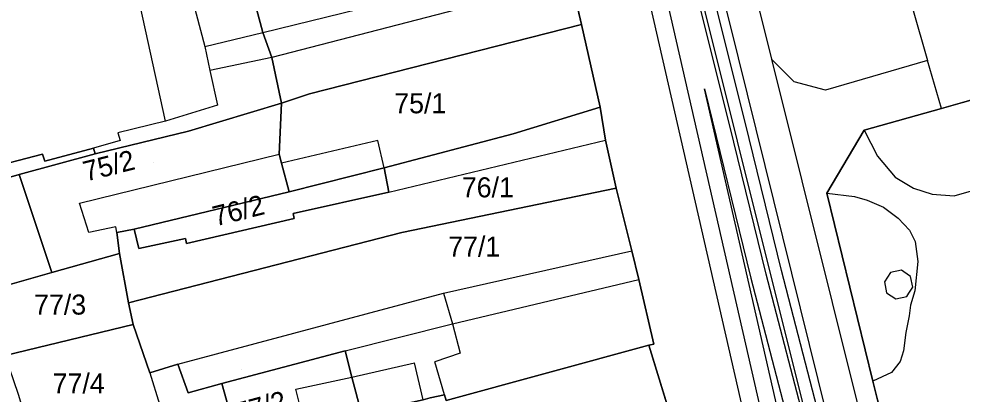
# Model space of a CAD drawing. Extents: x -263423 to -261326, y -1240067 to -1237864.
# Drawn here: x -262917.7 to -262823.4, y -1239503.3 to -1239465.8 of the extents above; entities that cross this region are included whole.
import ezdxf

# ---------------------------------------------------------------- set-up
doc = ezdxf.new("R2010")
doc.units = 0
for name, color, linetype in [('body_kn', 7, 'Continuous'), ('kladpar_druhypozemkov', 7, 'Continuous'), ('kladpar_hranice', 7, 'Continuous'), ('kladpar_parcelnecisla', 7, 'Continuous'), ('kladpar_plochy', 7, 'Continuous'), ('tarchy_linie', 7, 'Continuous'), ('zappar_hrandruhpozemk', 7, 'Continuous')]:
    doc.layers.add(name, color=color, linetype=linetype)

msp = doc.modelspace()

# ---------------------------------------------------------------- linework, layer by layer
at = {"layer": 'body_kn'}
for p, q in [((-262861.46, -1239466.35), (-262861.46, -1239466.35)), ((-262861.46, -1239466.35), (-262861.46, -1239466.35)), ((-262893.33, -1239467.12), (-262893.33, -1239467.12)), ((-262893.33, -1239467.12), (-262893.33, -1239467.12)), ((-262899.14, -1239468.52), (-262899.14, -1239468.52)), ((-262892.44, -1239469.62), (-262892.44, -1239469.62)), ((-262892.44, -1239469.62), (-262892.44, -1239469.62)), ((-262845.79, -1239469.67), (-262845.79, -1239469.67)), ((-262842.45, -1239469.8), (-262842.45, -1239469.8)), ((-262842.45, -1239469.8), (-262842.45, -1239469.8)), ((-262826.85, -1239469.95), (-262826.85, -1239469.95)), ((-262898.62, -1239470.94), (-262898.62, -1239470.94)), ((-262840.2, -1239472.07), (-262840.2, -1239472.07)), ((-262888.65, -1239473.26), (-262888.65, -1239473.26)), ((-262849.17, -1239472.78), (-262849.17, -1239472.78)), ((-262849.17, -1239472.78), (-262849.17, -1239472.78)), ((-262837.08, -1239472.9), (-262837.08, -1239472.9)), ((-262897.87, -1239474.39), (-262897.87, -1239474.39)), ((-262891.46, -1239474.21), (-262891.46, -1239474.21)), ((-262891.46, -1239474.21), (-262891.46, -1239474.21)), ((-262859.61, -1239474.59), (-262859.61, -1239474.59)), ((-262825.47, -1239474.72), (-262825.47, -1239474.72)), ((-262825.47, -1239474.72), (-262825.47, -1239474.72)), ((-262903.05, -1239476), (-262903.05, -1239476)), ((-262845.09, -1239476.09), (-262845.09, -1239476.09)), ((-262907.83, -1239477.16), (-262907.83, -1239477.16)), ((-262900.78, -1239477), (-262900.78, -1239477)), ((-262868.3, -1239477.26), (-262868.3, -1239477.26)), ((-262868.3, -1239477.26), (-262868.3, -1239477.26)), ((-262846.62, -1239476.47), (-262846.62, -1239476.47)), ((-262833.19, -1239476.89), (-262833.19, -1239476.89)), ((-262833.19, -1239476.89), (-262833.19, -1239476.89)), ((-262907.59, -1239477.93), (-262907.59, -1239477.93)), ((-262881.83, -1239477.92), (-262881.83, -1239477.92)), ((-262859.05, -1239477.91), (-262859.05, -1239477.91)), ((-262910.28, -1239478.7), (-262910.28, -1239478.7)), ((-262915.37, -1239479.29), (-262915.37, -1239479.29)), ((-262915.13, -1239479.99), (-262915.13, -1239479.99)), ((-262910.1, -1239479.27), (-262910.1, -1239479.27)), ((-262891.7, -1239479.29), (-262891.7, -1239479.29)), ((-262831.85, -1239479.49), (-262831.85, -1239479.49)), ((-262891.46, -1239480.19), (-262891.46, -1239480.19)), ((-262881.19, -1239480.66), (-262881.19, -1239480.66)), ((-262881.19, -1239480.66), (-262881.19, -1239480.66)), ((-262917.7, -1239481.33), (-262917.7, -1239481.33)), ((-262917.7, -1239481.33), (-262917.7, -1239481.33)), ((-262830.09, -1239481.61), (-262830.09, -1239481.61)), ((-262858.01, -1239482.69), (-262858.01, -1239482.69)), ((-262858.01, -1239482.69), (-262858.01, -1239482.69)), ((-262828.25, -1239482.69), (-262828.25, -1239482.69)), ((-262890.7, -1239483.06), (-262890.7, -1239483.06)), ((-262890.7, -1239483.06), (-262890.7, -1239483.06)), ((-262880.74, -1239483.09), (-262880.74, -1239483.09)), ((-262880.74, -1239483.09), (-262880.74, -1239483.09)), ((-262836.94, -1239483.19), (-262836.94, -1239483.19)), ((-262836.94, -1239483.19), (-262836.94, -1239483.19)), ((-262834.18, -1239483.52), (-262834.18, -1239483.52)), ((-262832.89, -1239483.88), (-262832.89, -1239483.88)), ((-262826.41, -1239483.29), (-262826.41, -1239483.29)), ((-262824.2, -1239483.45), (-262824.2, -1239483.45)), ((-262911.67, -1239484.2), (-262911.67, -1239484.2)), ((-262831.26, -1239484.61), (-262831.26, -1239484.61)), ((-262890.3, -1239485.23), (-262890.3, -1239485.23)), ((-262890.19, -1239485.74), (-262890.19, -1239485.74)), ((-262829.81, -1239485.69), (-262829.81, -1239485.69)), ((-262908.04, -1239486.56), (-262908.04, -1239486.56)), ((-262910.72, -1239487.14), (-262910.72, -1239487.14)), ((-262907.92, -1239487.14), (-262907.92, -1239487.14)), ((-262907.92, -1239487.14), (-262907.92, -1239487.14)), ((-262906.2, -1239486.79), (-262906.2, -1239486.79)), ((-262879.43, -1239487.12), (-262879.43, -1239487.12)), ((-262828.66, -1239486.88), (-262828.66, -1239486.88)), ((-262901.08, -1239487.73), (-262901.08, -1239487.73)), ((-262900.97, -1239488.24), (-262900.97, -1239488.24)), ((-262828.09, -1239488.02), (-262828.09, -1239488.02)), ((-262907.65, -1239489.24), (-262907.65, -1239489.24)), ((-262905.74, -1239488.71), (-262905.74, -1239488.71)), ((-262856.44, -1239488.96), (-262856.44, -1239488.96)), ((-262827.84, -1239490.02), (-262827.84, -1239490.02)), ((-262914.42, -1239491.13), (-262914.42, -1239491.13)), ((-262914.42, -1239491.13), (-262914.42, -1239491.13)), ((-262843.01, -1239491.3), (-262843.01, -1239491.3)), ((-262841.48, -1239490.91), (-262841.48, -1239490.91)), ((-262830.58, -1239491.13), (-262830.58, -1239491.13)), ((-262829.48, -1239490.9), (-262829.48, -1239490.9)), ((-262829.23, -1239491.06), (-262829.23, -1239491.06)), ((-262855.74, -1239491.83), (-262855.74, -1239491.83)), ((-262844.54, -1239491.69), (-262844.54, -1239491.69)), ((-262831.18, -1239492.06), (-262831.18, -1239492.06)), ((-262828.55, -1239491.52), (-262828.55, -1239491.52)), ((-262875.25, -1239493.19), (-262875.25, -1239493.19)), ((-262830.96, -1239493.15), (-262830.96, -1239493.15)), ((-262828.72, -1239493.2), (-262828.72, -1239493.2)), ((-262828.32, -1239492.6), (-262828.32, -1239492.6)), ((-262828.12, -1239492.96), (-262828.12, -1239492.96)), ((-262906.75, -1239494.15), (-262906.75, -1239494.15)), ((-262830.03, -1239493.76), (-262830.03, -1239493.76)), ((-262828.93, -1239493.53), (-262828.93, -1239493.53)), ((-262828.93, -1239493.53), (-262828.93, -1239493.53)), ((-262828.55, -1239494.4), (-262828.55, -1239494.4)), ((-262828.71, -1239495.44), (-262828.71, -1239495.44)), ((-262906.29, -1239496.32), (-262906.29, -1239496.32)), ((-262906.29, -1239496.32), (-262906.29, -1239496.32)), ((-262874.37, -1239496.25), (-262874.37, -1239496.25)), ((-262874.37, -1239496.25), (-262874.37, -1239496.25)), ((-262829.04, -1239497.12), (-262829.04, -1239497.12)), ((-262885.1, -1239498.96), (-262885.1, -1239498.96)), ((-262885.1, -1239498.96), (-262885.1, -1239498.96)), ((-262854.74, -1239498.4), (-262854.74, -1239498.4)), ((-262854.23, -1239498.28), (-262854.23, -1239498.28)), ((-262829.27, -1239498.96), (-262829.27, -1239498.96)), ((-262873.61, -1239499.19), (-262873.61, -1239499.19)), ((-262901.82, -1239500.28), (-262901.82, -1239500.28)), ((-262901.82, -1239500.28), (-262901.82, -1239500.28)), ((-262878.17, -1239500.15), (-262878.17, -1239500.15)), ((-262876.13, -1239500.04), (-262876.13, -1239500.04)), ((-262829.6, -1239500.01), (-262829.6, -1239500.01)), ((-262904.62, -1239501.16), (-262904.62, -1239501.16)), ((-262904.62, -1239501.16), (-262904.62, -1239501.16)), ((-262884.42, -1239501.58), (-262884.42, -1239501.58)), ((-262884.42, -1239501.58), (-262884.42, -1239501.58)), ((-262830.48, -1239501.13), (-262830.48, -1239501.13)), ((-262897.42, -1239502.22), (-262897.42, -1239502.22)), ((-262890.03, -1239502.77), (-262890.03, -1239502.77)), ((-262832.32, -1239501.97), (-262832.32, -1239501.97)), ((-262900.81, -1239503.15), (-262900.81, -1239503.15))]:
    msp.add_line(p, q, dxfattribs=at)
at = {"layer": 'kladpar_druhypozemkov'}
for p, q in [((-262877.66, -1239473.41), (-262877.66, -1239473.41)), ((-262904.26, -1239480.11), (-262904.26, -1239480.11)), ((-262871.56, -1239481.71), (-262871.56, -1239481.71)), ((-262890.87, -1239484.96), (-262890.87, -1239484.96)), ((-262872.07, -1239487.29), (-262872.07, -1239487.29)), ((-262913.47, -1239493.63), (-262913.47, -1239493.63)), ((-262895.45, -1239500.81), (-262895.45, -1239500.81)), ((-262910.97, -1239501.03), (-262910.97, -1239501.03))]:
    msp.add_line(p, q, dxfattribs=at)
at = {"layer": 'kladpar_hranice'}
for points in [[(-262864.49, -1239453.89), (-262863.03, -1239459.71), (-262862.51, -1239461.88), (-262861.46, -1239466.35), (-262888.65, -1239473.26), (-262891.46, -1239474.21), (-262892.44, -1239469.62), (-262893.33, -1239467.12), (-262894.74, -1239461.88), (-262864.49, -1239453.89)], [(-262894.74, -1239461.88), (-262893.33, -1239467.12), (-262892.44, -1239469.62), (-262891.46, -1239474.21), (-262900.78, -1239477), (-262910.1, -1239479.27), (-262910.28, -1239478.7), (-262915.13, -1239479.99), (-262915.37, -1239479.29), (-262926.66, -1239482.22), (-262937.9, -1239485.21), (-262939.3, -1239479.97), (-262940.76, -1239473.97), (-262942.28, -1239467.96), (-262942.68, -1239466.11), (-262944.38, -1239459.78)], [(-262831.45, -1239574.99), (-262831.96, -1239573.46), (-262832.77, -1239570.71), (-262834.16, -1239565.74), (-262835.86, -1239560.25), (-262836.49, -1239558.34), (-262840.53, -1239545.7), (-262841.03, -1239544.11), (-262844.5, -1239533.52), (-262845.95, -1239528.79), (-262846.27, -1239527.65), (-262848.79, -1239519.03), (-262851.3, -1239509.97), (-262852.12, -1239506.85), (-262854.74, -1239498.4), (-262854.23, -1239498.28), (-262855.74, -1239491.83), (-262856.44, -1239488.96), (-262858.01, -1239482.69), (-262859.05, -1239477.91), (-262859.61, -1239474.59), (-262861.46, -1239466.35), (-262862.51, -1239461.88)], [(-262861.46, -1239466.35), (-262859.61, -1239474.59), (-262868.3, -1239477.26), (-262881.19, -1239480.66), (-262890.7, -1239483.06), (-262891.46, -1239480.19), (-262891.7, -1239479.29), (-262891.46, -1239474.21), (-262888.65, -1239473.26), (-262861.46, -1239466.35)], [(-262777.42, -1239536.99), (-262780.58, -1239543.13), (-262786.28, -1239544.75), (-262794.97, -1239547.22), (-262801.09, -1239548.96), (-262814.4, -1239552.74), (-262820.61, -1239549.15), (-262826.44, -1239525.53), (-262827.06, -1239522.99), (-262831.86, -1239503.86), (-262832.32, -1239501.97), (-262836.94, -1239483.19), (-262833.19, -1239476.89), (-262825.47, -1239474.72), (-262823.38, -1239474.13), (-262815.03, -1239471.78), (-262812.9, -1239471.19), (-262806.51, -1239469.39), (-262799.94, -1239472.77), (-262793.39, -1239491.37), (-262792.76, -1239493.2), (-262786.35, -1239511.54), (-262785.49, -1239513.95), (-262777.42, -1239536.99)], [(-262780.58, -1239543.13), (-262777.42, -1239536.99), (-262785.49, -1239513.95), (-262786.35, -1239511.54), (-262792.76, -1239493.2), (-262793.39, -1239491.37), (-262799.94, -1239472.77), (-262806.51, -1239469.39), (-262812.9, -1239471.19), (-262815.03, -1239471.78), (-262823.38, -1239474.13), (-262825.47, -1239474.72), (-262833.19, -1239476.89), (-262836.94, -1239483.19), (-262832.32, -1239501.97), (-262831.86, -1239503.86), (-262827.06, -1239522.99), (-262826.44, -1239525.53), (-262820.61, -1239549.15), (-262814.4, -1239552.74), (-262801.09, -1239548.96), (-262794.97, -1239547.22), (-262786.28, -1239544.75), (-262780.58, -1239543.13)], [(-262939.3, -1239479.97), (-262937.9, -1239485.21), (-262926.66, -1239482.22), (-262915.37, -1239479.29), (-262915.13, -1239479.99), (-262910.28, -1239478.7), (-262910.1, -1239479.27), (-262917.7, -1239481.33), (-262939.66, -1239487.72), (-262942.17, -1239480.48), (-262943.95, -1239474.85), (-262940.76, -1239473.97), (-262939.3, -1239479.97)], [(-262891.46, -1239474.21), (-262891.7, -1239479.29), (-262891.46, -1239480.19), (-262890.7, -1239483.06), (-262906.2, -1239486.79), (-262907.92, -1239487.14), (-262907.65, -1239489.24), (-262914.42, -1239491.13), (-262917.7, -1239481.33), (-262910.1, -1239479.27), (-262900.78, -1239477), (-262891.46, -1239474.21)], [(-262868.3, -1239477.26), (-262859.61, -1239474.59), (-262859.05, -1239477.91), (-262858.01, -1239482.69), (-262879.43, -1239487.12), (-262906.75, -1239494.15), (-262907.65, -1239489.24), (-262907.92, -1239487.14), (-262906.2, -1239486.79), (-262905.74, -1239488.71), (-262901.08, -1239487.73), (-262900.97, -1239488.24), (-262890.19, -1239485.74), (-262890.3, -1239485.23), (-262880.74, -1239483.09), (-262881.19, -1239480.66), (-262868.3, -1239477.26)], [(-262890.7, -1239483.06), (-262881.19, -1239480.66), (-262880.74, -1239483.09), (-262890.3, -1239485.23), (-262890.19, -1239485.74), (-262900.97, -1239488.24), (-262901.08, -1239487.73), (-262905.74, -1239488.71), (-262906.2, -1239486.79), (-262890.7, -1239483.06)], [(-262917.7, -1239481.33), (-262914.42, -1239491.13), (-262920.29, -1239492.78), (-262920.87, -1239492.96), (-262923.23, -1239493.67), (-262934.03, -1239496.93), (-262934.21, -1239496.48), (-262936.57, -1239497.06), (-262937.58, -1239494.12), (-262939.66, -1239487.72), (-262917.7, -1239481.33)], [(-262858.01, -1239482.69), (-262856.44, -1239488.96), (-262855.74, -1239491.83), (-262854.23, -1239498.28), (-262854.74, -1239498.4), (-262874.99, -1239503.93), (-262875.18, -1239503.35), (-262876.59, -1239503.66), (-262877.29, -1239503.85), (-262881.56, -1239504.78), (-262883.47, -1239505.22), (-262884.42, -1239501.58), (-262885.1, -1239498.96), (-262897.42, -1239502.22), (-262900.81, -1239503.15), (-262901.82, -1239500.28), (-262904.62, -1239501.16), (-262906.29, -1239496.32), (-262906.75, -1239494.15), (-262879.43, -1239487.12), (-262858.01, -1239482.69)], [(-262914.42, -1239491.13), (-262907.65, -1239489.24), (-262906.75, -1239494.15), (-262906.29, -1239496.32), (-262919.11, -1239499.41), (-262920.87, -1239492.96), (-262920.29, -1239492.78), (-262914.42, -1239491.13)], [(-262906.29, -1239496.32), (-262904.62, -1239501.16), (-262901.82, -1239500.28), (-262900.81, -1239503.15), (-262897.42, -1239502.22), (-262895.72, -1239508.28), (-262899.36, -1239509.34), (-262901.98, -1239510.16), (-262903.68, -1239504.29), (-262916.5, -1239507.47), (-262917.76, -1239503.32), (-262919.11, -1239499.41), (-262906.29, -1239496.32)], [(-262885.1, -1239498.96), (-262884.42, -1239501.58), (-262883.47, -1239505.22), (-262889.09, -1239506.53), (-262890.49, -1239506.9), (-262891.83, -1239507.22), (-262895.72, -1239508.28), (-262897.42, -1239502.22), (-262885.1, -1239498.96)], [(-262883.47, -1239505.22), (-262881.56, -1239504.78), (-262877.29, -1239503.85), (-262876.59, -1239503.66), (-262875.18, -1239503.35), (-262874.99, -1239503.93), (-262854.74, -1239498.4), (-262852.12, -1239506.85), (-262887.91, -1239516.66), (-262890.49, -1239506.9), (-262889.09, -1239506.53), (-262883.47, -1239505.22)]]:
    msp.add_lwpolyline(points, dxfattribs=at)
at = {"layer": 'kladpar_plochy'}
for p, q in [((-262861.46, -1239466.35), (-262862.51, -1239461.88)), ((-262859.61, -1239474.59), (-262861.46, -1239466.35)), ((-262823.38, -1239474.13), (-262825.47, -1239474.72)), ((-262859.05, -1239477.91), (-262859.61, -1239474.59)), ((-262825.47, -1239474.72), (-262833.19, -1239476.89)), ((-262833.19, -1239476.89), (-262836.94, -1239483.19)), ((-262858.01, -1239482.69), (-262859.05, -1239477.91)), ((-262856.44, -1239488.96), (-262858.01, -1239482.69)), ((-262836.94, -1239483.19), (-262832.32, -1239501.97)), ((-262855.74, -1239491.83), (-262856.44, -1239488.96)), ((-262854.23, -1239498.28), (-262855.74, -1239491.83)), ((-262854.74, -1239498.4), (-262854.23, -1239498.28)), ((-262852.12, -1239506.85), (-262854.74, -1239498.4)), ((-262832.32, -1239501.97), (-262831.86, -1239503.86))]:
    msp.add_line(p, q, dxfattribs=at)
for points in [[(-262864.49, -1239453.89), (-262863.03, -1239459.71), (-262862.51, -1239461.88), (-262861.46, -1239466.35), (-262888.65, -1239473.26), (-262891.46, -1239474.21), (-262892.44, -1239469.62), (-262893.33, -1239467.12), (-262894.74, -1239461.88)], [(-262861.46, -1239466.35), (-262859.61, -1239474.59), (-262868.3, -1239477.26), (-262881.19, -1239480.66), (-262890.7, -1239483.06), (-262891.46, -1239480.19), (-262891.7, -1239479.29), (-262891.46, -1239474.21), (-262888.65, -1239473.26)], [(-262777.42, -1239536.99), (-262780.58, -1239543.13), (-262786.28, -1239544.75), (-262794.97, -1239547.22), (-262801.09, -1239548.96), (-262814.4, -1239552.74), (-262820.61, -1239549.15), (-262826.44, -1239525.53), (-262827.06, -1239522.99), (-262831.86, -1239503.86), (-262832.32, -1239501.97), (-262836.94, -1239483.19), (-262833.19, -1239476.89), (-262825.47, -1239474.72), (-262823.38, -1239474.13), (-262815.03, -1239471.78), (-262812.9, -1239471.19), (-262806.51, -1239469.39), (-262799.94, -1239472.77), (-262793.39, -1239491.37), (-262792.76, -1239493.2), (-262786.35, -1239511.54), (-262785.49, -1239513.95)], [(-262939.3, -1239479.97), (-262937.9, -1239485.21), (-262926.66, -1239482.22), (-262915.37, -1239479.29), (-262915.13, -1239479.99), (-262910.28, -1239478.7), (-262910.1, -1239479.27), (-262917.7, -1239481.33), (-262939.66, -1239487.72), (-262942.17, -1239480.48), (-262943.95, -1239474.85), (-262940.76, -1239473.97)], [(-262891.46, -1239474.21), (-262891.7, -1239479.29), (-262891.46, -1239480.19), (-262890.7, -1239483.06), (-262906.2, -1239486.79), (-262907.92, -1239487.14), (-262907.65, -1239489.24), (-262914.42, -1239491.13), (-262917.7, -1239481.33), (-262910.1, -1239479.27), (-262900.78, -1239477)], [(-262868.3, -1239477.26), (-262859.61, -1239474.59), (-262859.05, -1239477.91), (-262858.01, -1239482.69), (-262879.43, -1239487.12), (-262906.75, -1239494.15), (-262907.65, -1239489.24), (-262907.92, -1239487.14), (-262906.2, -1239486.79), (-262905.74, -1239488.71), (-262901.08, -1239487.73), (-262900.97, -1239488.24), (-262890.19, -1239485.74), (-262890.3, -1239485.23), (-262880.74, -1239483.09), (-262881.19, -1239480.66)], [(-262890.7, -1239483.06), (-262881.19, -1239480.66), (-262880.74, -1239483.09), (-262890.3, -1239485.23), (-262890.19, -1239485.74), (-262900.97, -1239488.24), (-262901.08, -1239487.73), (-262905.74, -1239488.71), (-262906.2, -1239486.79)], [(-262917.7, -1239481.33), (-262914.42, -1239491.13), (-262920.29, -1239492.78), (-262920.87, -1239492.96), (-262923.23, -1239493.67), (-262934.03, -1239496.93), (-262934.21, -1239496.48), (-262936.57, -1239497.06), (-262937.58, -1239494.12), (-262939.66, -1239487.72)], [(-262858.01, -1239482.69), (-262856.44, -1239488.96), (-262855.74, -1239491.83), (-262854.23, -1239498.28), (-262854.74, -1239498.4), (-262874.99, -1239503.93), (-262875.18, -1239503.35), (-262876.59, -1239503.66), (-262877.29, -1239503.85), (-262881.56, -1239504.78), (-262883.47, -1239505.22), (-262884.42, -1239501.58), (-262885.1, -1239498.96), (-262897.42, -1239502.22), (-262900.81, -1239503.15), (-262901.82, -1239500.28), (-262904.62, -1239501.16), (-262906.29, -1239496.32), (-262906.75, -1239494.15), (-262879.43, -1239487.12)], [(-262914.42, -1239491.13), (-262907.65, -1239489.24), (-262906.75, -1239494.15), (-262906.29, -1239496.32), (-262919.11, -1239499.41), (-262920.87, -1239492.96), (-262920.29, -1239492.78)], [(-262906.29, -1239496.32), (-262904.62, -1239501.16), (-262901.82, -1239500.28), (-262900.81, -1239503.15), (-262897.42, -1239502.22), (-262895.72, -1239508.28), (-262899.36, -1239509.34), (-262901.98, -1239510.16), (-262903.68, -1239504.29), (-262916.5, -1239507.47), (-262917.76, -1239503.32), (-262919.11, -1239499.41)], [(-262885.1, -1239498.96), (-262884.42, -1239501.58), (-262883.47, -1239505.22), (-262889.09, -1239506.53), (-262890.49, -1239506.9), (-262891.83, -1239507.22), (-262895.72, -1239508.28), (-262897.42, -1239502.22)], [(-262883.47, -1239505.22), (-262881.56, -1239504.78), (-262877.29, -1239503.85), (-262876.59, -1239503.66), (-262875.18, -1239503.35), (-262874.99, -1239503.93), (-262854.74, -1239498.4), (-262852.12, -1239506.85), (-262887.91, -1239516.66), (-262890.49, -1239506.9), (-262889.09, -1239506.53)]]:
    msp.add_lwpolyline(points, close=True, dxfattribs=at)
msp.add_lwpolyline([(-262894.74, -1239461.88), (-262893.33, -1239467.12), (-262892.44, -1239469.62), (-262891.46, -1239474.21), (-262900.78, -1239477), (-262910.1, -1239479.27), (-262910.28, -1239478.7), (-262915.13, -1239479.99), (-262915.37, -1239479.29), (-262926.66, -1239482.22), (-262937.9, -1239485.21), (-262939.3, -1239479.97), (-262940.76, -1239473.97), (-262942.28, -1239467.96), (-262942.68, -1239466.11), (-262944.38, -1239459.78)], dxfattribs=at)
at = {"layer": 'tarchy_linie'}
for points in [[(-263002.97, -1238844.59), (-262980.25, -1238906.63), (-262945.58, -1239009.09), (-262938.29, -1239035.86), (-262916.38, -1239115.82), (-262894.12, -1239198.57), (-262876.1, -1239267.26), (-262891.06, -1239270.91), (-262884.2, -1239310.37), (-262877, -1239350.49), (-262869.73, -1239390.34), (-262861.27, -1239427.46), (-262857.92, -1239442.13), (-262856.51, -1239448.31), (-262843.28, -1239506.14), (-262818.17, -1239595.69)], [(-262823.03, -1239560.07), (-262828.03, -1239541.17), (-262832, -1239526.63), (-262837.39, -1239506.6), (-262841.48, -1239490.91), (-262845.09, -1239476.09), (-262852.63, -1239446.01), (-262852.91, -1239441.33), (-262856.62, -1239422.41), (-262858.01, -1239417.71), (-262862.05, -1239416.38), (-262868.07, -1239389.96), (-262875.38, -1239350.2), (-262882.58, -1239310.08), (-262887.56, -1239281.44), (-262887.66, -1239277.56), (-262887.4, -1239271.82)], [(-262820.83, -1239596.57), (-262845.98, -1239506.9), (-262844.94, -1239506.52), (-262858.17, -1239448.69), (-262859.58, -1239442.51), (-262862.93, -1239427.84), (-262865.23, -1239417.72), (-262868.66, -1239412.25), (-262869.63, -1239409.04), (-262873.55, -1239390.07)], [(-262819.18, -1239581.91), (-262824.12, -1239562.12), (-262829.55, -1239541.58), (-262833.52, -1239527.04), (-262838.91, -1239507), (-262843.01, -1239491.3), (-262846.62, -1239476.47), (-262854.19, -1239446.25), (-262854.48, -1239441.53), (-262858.15, -1239422.79), (-262859.29, -1239418.95), (-262863.47, -1239417.57), (-262867.21, -1239411.59), (-262868.1, -1239408.65), (-262872.01, -1239389.76)], [(-262849.17, -1239472.78), (-262844.54, -1239491.69), (-262840.93, -1239505.51), (-262841.62, -1239505.76), (-262849.17, -1239472.78)]]:
    msp.add_lwpolyline(points, dxfattribs=at)
at = {"layer": 'zappar_hrandruhpozemk'}
for p, q in [((-262856.22, -1239415.11), (-262842.45, -1239469.8)), ((-262859.25, -1239416.08), (-262845.79, -1239469.67)), ((-262893.33, -1239467.12), (-262863.03, -1239459.71)), ((-262862.51, -1239461.88), (-262892.44, -1239469.62)), ((-262900.49, -1239463.41), (-262899.14, -1239468.52)), ((-262828.37, -1239464.72), (-262826.85, -1239469.95)), ((-262899.14, -1239468.52), (-262893.33, -1239467.12)), ((-262892.44, -1239469.62), (-262898.62, -1239470.94)), ((-262845.79, -1239469.67), (-262828.63, -1239539.01)), ((-262897.87, -1239474.39), (-262903.05, -1239476)), ((-262881.83, -1239477.92), (-262891.46, -1239480.19)), ((-262881.19, -1239480.66), (-262881.83, -1239477.92)), ((-262880.74, -1239483.09), (-262859.05, -1239477.91)), ((-262911.67, -1239484.2), (-262891.7, -1239479.29)), ((-262830.09, -1239481.61), (-262828.25, -1239482.69)), ((-262828.09, -1239488.02), (-262827.84, -1239490.02)), ((-262875.25, -1239493.19), (-262856.44, -1239488.96)), ((-262874.37, -1239496.25), (-262855.74, -1239491.83)), ((-262831.18, -1239492.06), (-262830.96, -1239493.15)), ((-262901.82, -1239500.28), (-262875.25, -1239493.19)), ((-262875.25, -1239493.19), (-262874.37, -1239496.25)), ((-262885.1, -1239498.96), (-262874.37, -1239496.25)), ((-262874.37, -1239496.25), (-262873.61, -1239499.19)), ((-262873.61, -1239499.19), (-262876.13, -1239500.04)), ((-262884.42, -1239501.58), (-262878.17, -1239500.15)), ((-262877.29, -1239503.85), (-262878.17, -1239500.15)), ((-262875.18, -1239503.35), (-262876.13, -1239500.04)), ((-262904.62, -1239501.16), (-262903.68, -1239504.29)), ((-262890.03, -1239502.77), (-262884.42, -1239501.58)), ((-262889.09, -1239506.53), (-262890.03, -1239502.77))]:
    msp.add_line(p, q, dxfattribs=at)
for points in [[(-262861.04, -1239417.43), (-262830.77, -1239538.52), (-262830.57, -1239539.61), (-262830.95, -1239542.92)], [(-262903.05, -1239476), (-262906.05, -1239462.27), (-262908.4, -1239462.66), (-262909.39, -1239458.51), (-262907.99, -1239458.16), (-262908.16, -1239457.46), (-262907.52, -1239457.34), (-262907.69, -1239456.32), (-262907.05, -1239456.21)], [(-262899.14, -1239468.52), (-262898.62, -1239470.94), (-262897.87, -1239474.39)], [(-262837.08, -1239472.9), (-262840.2, -1239472.07), (-262842.45, -1239469.8)], [(-262842.45, -1239469.8), (-262821.27, -1239554.78), (-262807.74, -1239608.23)], [(-262825.47, -1239474.72), (-262826.85, -1239469.95), (-262837.08, -1239472.9)], [(-262903.05, -1239476), (-262907.83, -1239477.16), (-262907.59, -1239477.93), (-262910.28, -1239478.7)], [(-262833.19, -1239476.89), (-262831.85, -1239479.49), (-262830.09, -1239481.61)], [(-262828.25, -1239482.69), (-262826.41, -1239483.29), (-262824.2, -1239483.45), (-262821.08, -1239482.57), (-262820.35, -1239485)], [(-262836.94, -1239483.19), (-262834.18, -1239483.52), (-262832.89, -1239483.88), (-262831.26, -1239484.61), (-262829.81, -1239485.69), (-262828.66, -1239486.88), (-262828.09, -1239488.02)], [(-262907.92, -1239487.14), (-262908.04, -1239486.56), (-262910.72, -1239487.14), (-262911.67, -1239484.2)], [(-262827.84, -1239490.02), (-262828.12, -1239492.96), (-262828.55, -1239494.4), (-262828.71, -1239495.44), (-262829.04, -1239497.12), (-262829.27, -1239498.96), (-262829.6, -1239500.01), (-262830.48, -1239501.13), (-262832.32, -1239501.97)], [(-262828.93, -1239493.53), (-262828.72, -1239493.2), (-262828.32, -1239492.6), (-262828.55, -1239491.52), (-262829.23, -1239491.06), (-262829.48, -1239490.9), (-262830.58, -1239491.13), (-262831.18, -1239492.06)], [(-262830.96, -1239493.15), (-262830.03, -1239493.76), (-262828.93, -1239493.53)]]:
    msp.add_lwpolyline(points, dxfattribs=at)

# ---------------------------------------------------------------- texts
at = {"layer": 'kladpar_parcelnecisla'}
for s, p in [('75/1', (-262880.187, -1239475.21)), ('76/1', (-262873.431, -1239483.61)), ('77/1', (-262874.794, -1239489.53)), ('77/3', (-262916.206, -1239495.33)), ('77/4', (-262914.354, -1239503.21))]:
    msp.add_text(s, height=2, dxfattribs=at).set_placement(p)
for s, rotation, p in [('75/2', 14, (-262911.022, -1239482.034)), ('76/2', 14, (-262898.068, -1239486.521)), ('77/2', 15, (-262895.832, -1239506.189))]:
    msp.add_text(s, height=2, rotation=rotation, dxfattribs=at).set_placement(p)

doc.saveas('drawing.dxf')
